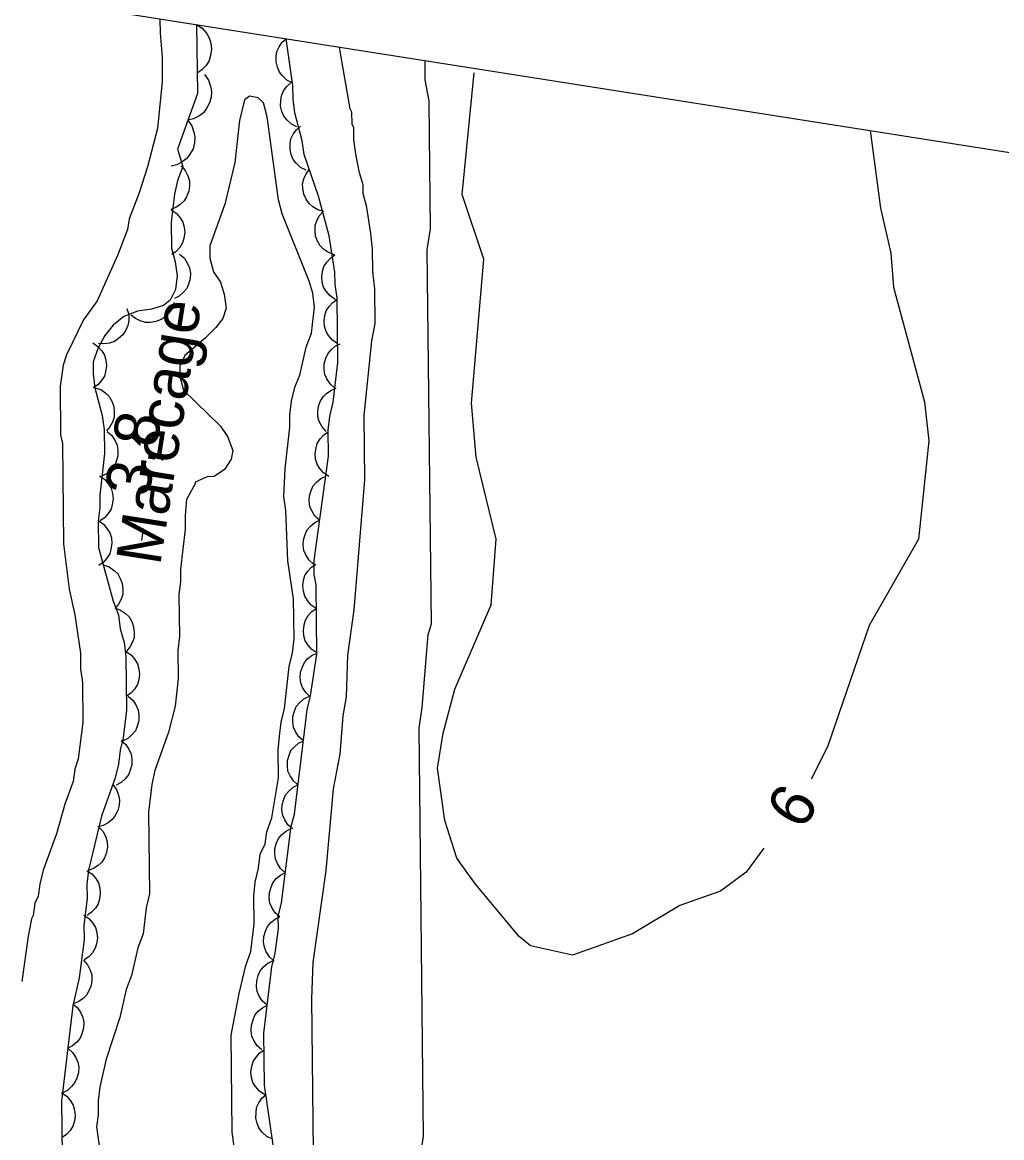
# Model space of a CAD drawing. Extents: x 282461 to 284471, y 5554090 to 5557646.
# Drawn here: x 283686.1 to 283751.7, y 5556910 to 5556984.7 of the extents above; entities that cross this region are included whole.
import ezdxf

# ---------------------------------------------------------------- set-up
doc = ezdxf.new("R2010")
doc.units = 0
for name, color, linetype in [('Niveau 1', 7, 'Continuous'), ('Niveau 2', 7, 'Continuous'), ('Niveau 3', 7, 'Continuous'), ('Niveau 4', 7, 'Continuous'), ('Niveau 44', 7, 'Continuous'), ('Niveau 60', 7, 'Continuous'), ('Niveau 7', 7, 'Continuous')]:
    doc.layers.add(name, color=color, linetype=linetype)

msp = doc.modelspace()

# ---------------------------------------------------------------- linework, layer by layer
at = {"layer": 'Niveau 1'}
msp.add_lwpolyline([(283712.77, 5556908.84), (283712.98, 5556910.01), (283712.67, 5556937.41), (283712.88, 5556938.8), (283713.29, 5556943.69), (283713.51, 5556944.39), (283713.22, 5556969.47), (283713.44, 5556970.86), (283713.37, 5556977.13), (283713.34, 5556979.45), (283713.09, 5556980.85), (283713.07, 5556982.15)], dxfattribs=at)
at = {"layer": 'Niveau 2'}
for points in [[(283695.31, 5556984.9), (283695.32, 5556983.99), (283695.46, 5556982.37), (283695.47, 5556980.74), (283695.16, 5556977.6), (283694.49, 5556975.03), (283693.93, 5556973.28), (283693.26, 5556971.53), (283693.15, 5556970.83), (283692.47, 5556969.08), (283691.11, 5556966.05), (283690.2, 5556964.76), (283689.06, 5556962.42), (283688.84, 5556961.72), (283688.62, 5556960.32), (283688.66, 5556957.07), (283688.78, 5556956.49), (283688.86, 5556949.75), (283689.24, 5556946.73), (283689.61, 5556944.99), (283689.99, 5556942.44), (283690, 5556941.39), (283690.13, 5556940.47), (283690.16, 5556937.79), (283689.84, 5556935.35), (283689.62, 5556934.65), (283689.51, 5556933.83), (283688.95, 5556932.32), (283688.39, 5556930.33), (283687.49, 5556927.88), (283687.26, 5556926.95), (283687.16, 5556926.14), (283686.93, 5556925.67), (283686.82, 5556924.85), (283686.71, 5556924.62), (283686.49, 5556923.46), (283686.06, 5556920.43)], [(283708.44, 5556975.89), (283708.31, 5556976.82), (283708.3, 5556977.64), (283708.18, 5556977.87), (283708.17, 5556978.68), (283708.05, 5556978.91), (283707.43, 5556982.51), (283707.35, 5556983.05)], [(283735.76, 5556929.36), (283734.59, 5556927.75), (283732.87, 5556926.48), (283730.15, 5556925.52), (283726.96, 5556923.63), (283722.95, 5556922.2), (283720.14, 5556922.81), (283719.38, 5556923.44), (283716.46, 5556926.96), (283715.21, 5556928.7), (283714.39, 5556931.22), (283713.9, 5556934.72), (283714.28, 5556937.07), (283715.07, 5556940.02), (283717.5, 5556945.66), (283717.83, 5556950.06), (283716.49, 5556955.57), (283716.18, 5556959.19), (283717, 5556968.84), (283715.57, 5556973.16), (283716.37, 5556981.32)], [(283742.9, 5556977.46), (283743.58, 5556972.25), (283744.28, 5556969.23), (283744.46, 5556966.96), (283746.53, 5556959.27), (283746.82, 5556956.66), (283746.12, 5556950.08), (283742.83, 5556944.28), (283740.03, 5556936.16), (283738.94, 5556933.98)], [(283705.63, 5556906.95), (283705.49, 5556919.26), (283705.58, 5556921.7), (283706.44, 5556927.87), (283706.95, 5556933.34), (283707.39, 5556935.67), (283707.59, 5556938.23), (283707.81, 5556939.51), (283707.9, 5556942.3), (283708.33, 5556945.33), (283709.04, 5556954.05), (283708.99, 5556958.35), (283709.51, 5556963.36), (283709.73, 5556964.52), (283709.7, 5556966.84), (283709.57, 5556968.01), (283709.56, 5556969.52), (283709.43, 5556970.56), (283709.17, 5556972.3), (283708.93, 5556973.23), (283708.92, 5556973.81), (283708.68, 5556974.62), (283708.44, 5556975.89)]]:
    msp.add_lwpolyline(points, dxfattribs=at)
at = {"layer": 'Niveau 3'}
msp.add_line((283694.09, 5556949.99), (283694.21, 5556950.78), dxfattribs=at)
at = {"layer": 'Niveau 4'}
for points in [[(283700.79, 5556905.68), (283700.15, 5556910.32), (283700.08, 5556916.83), (283700.62, 5556919.63), (283701.07, 5556921.49), (283701.41, 5556922.43), (283701.62, 5556924.29), (283701.6, 5556926.15), (283701.7, 5556927.08), (283701.92, 5556928.02), (283702.03, 5556928.95), (283702.37, 5556929.65), (283702.48, 5556930.46), (283702.81, 5556931.4), (283703.25, 5556934.08), (283703.23, 5556935.94), (283703.33, 5556936.87), (283703.44, 5556937.8), (283703.66, 5556938.73), (283703.98, 5556941.53), (283704.2, 5556942.46), (283704.3, 5556943.39), (283704.27, 5556946.07), (283703.89, 5556948.62), (283703.74, 5556951.99), (283703.61, 5556952.92), (283703.71, 5556954.78), (283704.02, 5556957.58), (283704.01, 5556958.39), (283704.12, 5556959.32), (283704.34, 5556960.25), (283704.68, 5556961.07), (283705.12, 5556962.94), (283705.46, 5556963.87), (283705.67, 5556965.62), (283705.55, 5556966.55), (283705.3, 5556967.36), (283703.51, 5556971.87), (283703.26, 5556972.8), (283702.5, 5556978.37), (283702.26, 5556979.3), (283701.9, 5556979.64), (283701.32, 5556979.75), (283700.98, 5556979.52), (283700.64, 5556978.12), (283700.33, 5556975.32), (283699.66, 5556972.52), (283698.65, 5556969.72), (283698.66, 5556968.91), (283698.9, 5556967.98), (283699.37, 5556967.29), (283699.61, 5556966.48), (283699.74, 5556965.55), (283699.52, 5556964.85), (283699.06, 5556964.26), (283698.37, 5556963.56), (283696.99, 5556962.38), (283696.65, 5556961.67), (283696.65, 5556960.98), (283696.9, 5556960.05), (283699.37, 5556957.64), (283699.84, 5556956.94), (283700.2, 5556956.02), (283700.09, 5556955.44), (283699.63, 5556954.73)], [(283699.63, 5556954.73), (283698.94, 5556954.26), (283698.48, 5556954.25), (283697.67, 5556953.9), (283697.67, 5556953.78), (283697.1, 5556952.73)], [(283697.1, 5556952.73), (283697, 5556951.68), (283697.01, 5556950.75), (283696.69, 5556948.07), (283696.7, 5556947.26), (283696.59, 5556946.33), (283696.62, 5556943.54), (283696.52, 5556942.6), (283696.54, 5556940.74), (283696.33, 5556938.88), (283695.88, 5556937.13), (283694.98, 5556934.56), (283694.76, 5556933.63), (283694.55, 5556931.77), (283694.61, 5556926.3), (283694.39, 5556925.37), (283694.18, 5556923.62), (283693.84, 5556922.69), (283693.4, 5556920.82), (283693.06, 5556919.89), (283692.62, 5556918.02), (283691.72, 5556915.22), (283691.28, 5556913.36), (283691.17, 5556912.43), (283691.18, 5556911.5), (283691.07, 5556910.68), (283691.33, 5556908.82)]]:
    msp.add_lwpolyline(points, dxfattribs=at)
at = {"layer": 'Niveau 44'}
for points in [[(283697.77, 5556984.56), (283697.83, 5556979.94), (283696.48, 5556976.21), (283696.84, 5556975.05)], [(283697.77, 5556984.56), (283698.15, 5556984.31), (283698.43, 5556983.97), (283698.62, 5556983.66), (283698.73, 5556983.3), (283698.77, 5556982.9), (283698.7, 5556982.48), (283698.61, 5556982.14), (283698.4, 5556981.82), (283698.13, 5556981.52), (283697.81, 5556981.29)], [(283704.19, 5556980.66), (283703.82, 5556980.84), (283703.53, 5556981.12), (283703.32, 5556981.37), (283703.18, 5556981.69), (283703.1, 5556982.05), (283703.11, 5556982.43), (283703.15, 5556982.75), (283703.3, 5556983.07), (283703.51, 5556983.37), (283703.78, 5556983.61)], [(283703.24, 5556924.78), (283703.46, 5556925.71), (283704.1, 5556930.83), (283704.32, 5556931.65), (283705.17, 5556938.64), (283705.39, 5556939.57), (283705.83, 5556942.36), (283705.77, 5556947.01), (283705.65, 5556947.71), (283705.64, 5556948.64), (283706.6, 5556955.63), (283706.58, 5556957.37), (283706.69, 5556958.3), (283706.91, 5556959.24), (283707.23, 5556961.92), (283707.18, 5556966.22), (283707.05, 5556967.15), (283707.04, 5556967.96), (283706.66, 5556970.4), (283705.94, 5556973.06), (283704.97, 5556975.84), (283704.85, 5556976.77), (283704.36, 5556978.63), (283704.23, 5556979.55), (283704.22, 5556980.48), (283703.78, 5556983.61)], [(283698.29, 5556981.21), (283698.56, 5556980.84), (283698.7, 5556980.43), (283698.77, 5556980.07), (283698.74, 5556979.69), (283698.64, 5556979.3), (283698.43, 5556978.94), (283698.23, 5556978.65), (283697.92, 5556978.42), (283697.56, 5556978.24), (283697.18, 5556978.14)], [(283704.49, 5556977.7), (283704.12, 5556977.88), (283703.82, 5556978.16), (283703.61, 5556978.41), (283703.48, 5556978.73), (283703.4, 5556979.09), (283703.41, 5556979.47), (283703.45, 5556979.79), (283703.6, 5556980.11), (283703.81, 5556980.41), (283704.07, 5556980.65)], [(283697.18, 5556978.14), (283697.45, 5556977.77), (283697.59, 5556977.35), (283697.66, 5556977), (283697.63, 5556976.62), (283697.53, 5556976.23), (283697.32, 5556975.87), (283697.11, 5556975.58), (283696.81, 5556975.35), (283696.45, 5556975.16), (283696.07, 5556975.07)], [(283705.1, 5556974.79), (283704.73, 5556974.98), (283704.44, 5556975.26), (283704.24, 5556975.51), (283704.11, 5556975.84), (283704.03, 5556976.2), (283704.04, 5556976.58), (283704.09, 5556976.9), (283704.24, 5556977.21), (283704.46, 5556977.51), (283704.72, 5556977.75)], [(283696.84, 5556975.05), (283696.5, 5556974.11), (283696.28, 5556973.18), (283696.07, 5556971.32), (283696.09, 5556969.58), (283696.33, 5556968.65), (283696.46, 5556967.72), (283696.35, 5556966.79), (283696.01, 5556966.09), (283695.55, 5556965.73), (283694.74, 5556965.49), (283693.81, 5556965.36), (283692.89, 5556965), (283692.19, 5556964.41), (283691.62, 5556963.71), (283691.17, 5556962.89), (283690.83, 5556961.96), (283690.84, 5556961.14), (283690.96, 5556960.21), (283691.45, 5556958.36), (283691.58, 5556957.43), (283691.6, 5556955.8), (283691.28, 5556953.01), (283691.29, 5556952.19), (283691.18, 5556951.26), (283691.2, 5556949.52), (283692.18, 5556945.92), (283692.54, 5556945), (283692.66, 5556944.07), (283692.91, 5556943.14), (283693.03, 5556942.21), (283693.08, 5556938.61), (283692.86, 5556936.75), (283692.64, 5556935.93), (283692.54, 5556935), (283692.31, 5556934.07), (283691.41, 5556931.5), (283690.53, 5556927.88), (283690.42, 5556926.95), (283690.43, 5556926.02), (283690.22, 5556924.16), (283690.23, 5556923.23), (283689.91, 5556920.67), (283689.47, 5556918.8), (283688.73, 5556912.4), (283688.77, 5556908.79)], [(283696.73, 5556975.08), (283697.01, 5556974.77), (283697.19, 5556974.41), (283697.29, 5556974.09), (283697.3, 5556973.74), (283697.25, 5556973.38), (283697.1, 5556973.02), (283696.94, 5556972.74), (283696.68, 5556972.49), (283696.38, 5556972.29), (283696.04, 5556972.16)], [(283706.3, 5556972.03), (283705.9, 5556972.14), (283705.55, 5556972.35), (283705.3, 5556972.56), (283705.11, 5556972.85), (283704.96, 5556973.18), (283704.89, 5556973.56), (283704.87, 5556973.88), (283704.96, 5556974.22), (283705.1, 5556974.56), (283705.32, 5556974.84)], [(283696.06, 5556972.14), (283696.41, 5556971.91), (283696.67, 5556971.6), (283696.85, 5556971.32), (283696.94, 5556970.98), (283696.98, 5556970.61), (283696.92, 5556970.23), (283696.83, 5556969.92), (283696.64, 5556969.62), (283696.39, 5556969.34), (283696.1, 5556969.14)], [(283707, 5556969.13), (283706.61, 5556969.27), (283706.28, 5556969.5), (283706.05, 5556969.73), (283705.87, 5556970.03), (283705.74, 5556970.38), (283705.71, 5556970.76), (283705.71, 5556971.08), (283705.82, 5556971.41), (283705.99, 5556971.74), (283706.22, 5556972.01)], [(283696.63, 5556969.17), (283696.95, 5556968.9), (283697.17, 5556968.55), (283697.3, 5556968.25), (283697.35, 5556967.9), (283697.34, 5556967.53), (283697.23, 5556967.16), (283697.11, 5556966.86), (283696.88, 5556966.59), (283696.6, 5556966.35), (283696.28, 5556966.19)], [(283707.06, 5556966.14), (283706.72, 5556966.37), (283706.46, 5556966.68), (283706.28, 5556966.96), (283706.19, 5556967.29), (283706.15, 5556967.66), (283706.21, 5556968.03), (283706.3, 5556968.35), (283706.49, 5556968.64), (283706.73, 5556968.91), (283707.03, 5556969.12)], [(283696.27, 5556965.94), (283696.15, 5556965.55), (283695.92, 5556965.21), (283695.69, 5556964.96), (283695.39, 5556964.78), (283695.05, 5556964.65), (283694.67, 5556964.6), (283694.34, 5556964.59), (283694, 5556964.7), (283693.67, 5556964.86), (283693.39, 5556965.09)], [(283707.22, 5556963.17), (283706.87, 5556963.4), (283706.61, 5556963.71), (283706.44, 5556963.99), (283706.34, 5556964.32), (283706.31, 5556964.69), (283706.37, 5556965.06), (283706.45, 5556965.38), (283706.64, 5556965.67), (283706.89, 5556965.94), (283707.18, 5556966.15)], [(283693.1, 5556965.52), (283693.22, 5556965.12), (283693.22, 5556964.72), (283693.17, 5556964.39), (283693.03, 5556964.07), (283692.82, 5556963.76), (283692.53, 5556963.51), (283692.26, 5556963.32), (283691.93, 5556963.21), (283691.56, 5556963.16), (283691.2, 5556963.19)], [(283690.81, 5556963.22), (283691.16, 5556962.99), (283691.42, 5556962.68), (283691.6, 5556962.4), (283691.69, 5556962.06), (283691.73, 5556961.69), (283691.67, 5556961.31), (283691.59, 5556960.99), (283691.4, 5556960.7), (283691.15, 5556960.42), (283690.85, 5556960.22)], [(283707.02, 5556960.2), (283706.71, 5556960.47), (283706.5, 5556960.82), (283706.36, 5556961.11), (283706.31, 5556961.46), (283706.32, 5556961.83), (283706.43, 5556962.19), (283706.55, 5556962.49), (283706.78, 5556962.76), (283707.06, 5556963), (283707.38, 5556963.16)], [(283690.96, 5556960.22), (283691.35, 5556960.09), (283691.68, 5556959.85), (283691.92, 5556959.62), (283692.09, 5556959.31), (283692.22, 5556958.96), (283692.25, 5556958.58), (283692.25, 5556958.25), (283692.14, 5556957.92), (283691.96, 5556957.59), (283691.73, 5556957.32)], [(283706.45, 5556957.28), (283706.17, 5556957.59), (283705.99, 5556957.95), (283705.89, 5556958.26), (283705.88, 5556958.61), (283705.93, 5556958.98), (283706.08, 5556959.33), (283706.24, 5556959.61), (283706.49, 5556959.85), (283706.8, 5556960.06), (283707.13, 5556960.18)], [(283691.77, 5556957.28), (283692.09, 5556957.01), (283692.31, 5556956.67), (283692.45, 5556956.37), (283692.5, 5556956.02), (283692.49, 5556955.65), (283692.38, 5556955.28), (283692.26, 5556954.98), (283692.03, 5556954.71), (283691.75, 5556954.47), (283691.43, 5556954.3)], [(283706.62, 5556954.28), (283706.27, 5556954.51), (283706.01, 5556954.82), (283705.84, 5556955.1), (283705.74, 5556955.44), (283705.71, 5556955.8), (283705.77, 5556956.18), (283705.85, 5556956.49), (283706.04, 5556956.79), (283706.29, 5556957.06), (283706.58, 5556957.26)], [(283691.26, 5556954.31), (283691.61, 5556954.08), (283691.87, 5556953.76), (283692.05, 5556953.48), (283692.14, 5556953.14), (283692.18, 5556952.78), (283692.12, 5556952.4), (283692.04, 5556952.08), (283691.85, 5556951.79), (283691.6, 5556951.51), (283691.3, 5556951.3)], [(283706.01, 5556951.35), (283705.7, 5556951.62), (283705.49, 5556951.97), (283705.36, 5556952.27), (283705.32, 5556952.62), (283705.34, 5556952.98), (283705.45, 5556953.34), (283705.58, 5556953.64), (283705.81, 5556953.9), (283706.1, 5556954.14), (283706.42, 5556954.3)], [(283691.18, 5556951.31), (283691.53, 5556951.08), (283691.79, 5556950.77), (283691.96, 5556950.49), (283692.06, 5556950.15), (283692.09, 5556949.78), (283692.03, 5556949.4), (283691.95, 5556949.08), (283691.76, 5556948.79), (283691.51, 5556948.51), (283691.21, 5556948.31)], [(283705.61, 5556948.39), (283705.3, 5556948.67), (283705.09, 5556949.02), (283704.96, 5556949.32), (283704.91, 5556949.66), (283704.93, 5556950.03), (283705.05, 5556950.39), (283705.18, 5556950.69), (283705.41, 5556950.95), (283705.69, 5556951.19), (283706.01, 5556951.35)], [(283691.52, 5556948.35), (283691.91, 5556948.21), (283692.25, 5556947.98), (283692.49, 5556947.75), (283692.66, 5556947.44), (283692.79, 5556947.1), (283692.83, 5556946.71), (283692.82, 5556946.39), (283692.71, 5556946.05), (283692.54, 5556945.72), (283692.31, 5556945.45)], [(283705.79, 5556945.42), (283705.44, 5556945.65), (283705.19, 5556945.96), (283705.01, 5556946.24), (283704.92, 5556946.58), (283704.88, 5556946.94), (283704.94, 5556947.32), (283705.02, 5556947.63), (283705.21, 5556947.93), (283705.46, 5556948.2), (283705.75, 5556948.4)], [(283692.29, 5556945.46), (283692.68, 5556945.32), (283693.01, 5556945.08), (283693.25, 5556944.86), (283693.43, 5556944.55), (283693.55, 5556944.2), (283693.59, 5556943.82), (283693.59, 5556943.49), (283693.47, 5556943.16), (283693.3, 5556942.83), (283693.07, 5556942.56)], [(283705.83, 5556942.45), (283705.48, 5556942.67), (283705.22, 5556942.98), (283705.05, 5556943.26), (283704.96, 5556943.6), (283704.92, 5556943.96), (283704.98, 5556944.34), (283705.06, 5556944.65), (283705.25, 5556944.95), (283705.5, 5556945.22), (283705.79, 5556945.42)], [(283693.03, 5556942.55), (283693.38, 5556942.32), (283693.64, 5556942), (283693.81, 5556941.72), (283693.91, 5556941.38), (283693.94, 5556941.02), (283693.89, 5556940.64), (283693.8, 5556940.32), (283693.61, 5556940.02), (283693.36, 5556939.75), (283693.07, 5556939.54)], [(283705.38, 5556939.5), (283705.08, 5556939.79), (283704.87, 5556940.14), (283704.75, 5556940.44), (283704.71, 5556940.79), (283704.74, 5556941.15), (283704.86, 5556941.51), (283704.99, 5556941.81), (283705.23, 5556942.07), (283705.52, 5556942.29), (283705.84, 5556942.44)], [(283693.19, 5556939.54), (283693.51, 5556939.26), (283693.72, 5556938.92), (283693.86, 5556938.62), (283693.91, 5556938.27), (283693.9, 5556937.9), (283693.79, 5556937.53), (283693.67, 5556937.23), (283693.44, 5556936.96), (283693.16, 5556936.72), (283692.84, 5556936.55)], [(283704.92, 5556936.56), (283704.6, 5556936.84), (283704.39, 5556937.18), (283704.25, 5556937.48), (283704.21, 5556937.82), (283704.22, 5556938.19), (283704.33, 5556938.55), (283704.45, 5556938.85), (283704.68, 5556939.12), (283704.96, 5556939.36), (283705.28, 5556939.52)], [(283692.71, 5556936.58), (283693.03, 5556936.31), (283693.25, 5556935.96), (283693.39, 5556935.66), (283693.44, 5556935.32), (283693.44, 5556934.95), (283693.33, 5556934.58), (283693.21, 5556934.27), (283692.99, 5556934), (283692.71, 5556933.76), (283692.39, 5556933.59)], [(283704.56, 5556933.61), (283704.25, 5556933.88), (283704.03, 5556934.22), (283703.89, 5556934.52), (283703.85, 5556934.87), (283703.86, 5556935.23), (283703.97, 5556935.6), (283704.09, 5556935.9), (283704.32, 5556936.16), (283704.6, 5556936.4), (283704.92, 5556936.56)], [(283692.16, 5556933.63), (283692.41, 5556933.3), (283692.54, 5556932.92), (283692.61, 5556932.59), (283692.59, 5556932.24), (283692.49, 5556931.88), (283692.31, 5556931.55), (283692.12, 5556931.28), (283691.84, 5556931.07), (283691.51, 5556930.89), (283691.16, 5556930.8)], [(283704.2, 5556930.65), (283703.89, 5556930.92), (283703.67, 5556931.26), (283703.54, 5556931.56), (283703.49, 5556931.91), (283703.5, 5556932.28), (283703.61, 5556932.64), (283703.73, 5556932.94), (283703.96, 5556933.21), (283704.24, 5556933.44), (283704.56, 5556933.61)], [(283691.23, 5556930.78), (283691.52, 5556930.47), (283691.69, 5556930.1), (283691.79, 5556929.79), (283691.8, 5556929.43), (283691.74, 5556929.07), (283691.59, 5556928.72), (283691.43, 5556928.43), (283691.17, 5556928.19), (283690.86, 5556927.99), (283690.53, 5556927.86)], [(283703.71, 5556927.72), (283703.4, 5556927.99), (283703.19, 5556928.33), (283703.05, 5556928.63), (283703, 5556928.98), (283703.02, 5556929.34), (283703.13, 5556929.71), (283703.25, 5556930.01), (283703.48, 5556930.27), (283703.76, 5556930.51), (283704.08, 5556930.67)], [(283690.41, 5556927.87), (283690.76, 5556927.64), (283691.02, 5556927.32), (283691.19, 5556927.04), (283691.29, 5556926.7), (283691.32, 5556926.33), (283691.26, 5556925.95), (283691.18, 5556925.64), (283690.99, 5556925.34), (283690.74, 5556925.07), (283690.44, 5556924.86)], [(283703.34, 5556924.76), (283703.03, 5556925.03), (283702.82, 5556925.38), (283702.68, 5556925.68), (283702.63, 5556926.02), (283702.65, 5556926.39), (283702.76, 5556926.75), (283702.88, 5556927.05), (283703.11, 5556927.32), (283703.39, 5556927.56), (283703.71, 5556927.72)], [(283690.21, 5556924.87), (283690.56, 5556924.64), (283690.82, 5556924.33), (283691, 5556924.05), (283691.09, 5556923.71), (283691.13, 5556923.34), (283691.07, 5556922.96), (283690.98, 5556922.65), (283690.79, 5556922.35), (283690.54, 5556922.08), (283690.24, 5556921.87)], [(283702.97, 5556921.79), (283702.66, 5556922.07), (283702.44, 5556922.42), (283702.31, 5556922.72), (283702.26, 5556923.07), (283702.28, 5556923.44), (283702.39, 5556923.81), (283702.52, 5556924.11), (283702.75, 5556924.37), (283703.03, 5556924.61), (283703.35, 5556924.77)], [(283703.08, 5556908.26), (283702.32, 5556913.49), (283702.28, 5556916.97), (283702.81, 5556921.4), (283703.04, 5556922.33), (283703.25, 5556923.96), (283703.24, 5556924.78)], [(283690.19, 5556921.86), (283690.47, 5556921.55), (283690.65, 5556921.18), (283690.75, 5556920.87), (283690.76, 5556920.52), (283690.71, 5556920.15), (283690.56, 5556919.8), (283690.4, 5556919.51), (283690.15, 5556919.27), (283689.84, 5556919.06), (283689.5, 5556918.93)], [(283702.5, 5556918.83), (283702.19, 5556919.11), (283701.97, 5556919.45), (283701.83, 5556919.75), (283701.78, 5556920.1), (283701.8, 5556920.47), (283701.9, 5556920.84), (283702.03, 5556921.14), (283702.26, 5556921.41), (283702.54, 5556921.65), (283702.86, 5556921.81)], [(283689.49, 5556918.94), (283689.8, 5556918.66), (283690.02, 5556918.32), (283690.16, 5556918.02), (283690.21, 5556917.67), (283690.2, 5556917.3), (283690.09, 5556916.93), (283689.97, 5556916.63), (283689.74, 5556916.36), (283689.46, 5556916.12), (283689.14, 5556915.95)], [(283702.15, 5556915.85), (283701.83, 5556916.12), (283701.61, 5556916.47), (283701.48, 5556916.77), (283701.43, 5556917.12), (283701.44, 5556917.49), (283701.55, 5556917.85), (283701.67, 5556918.16), (283701.9, 5556918.43), (283702.18, 5556918.67), (283702.5, 5556918.83)], [(283689.14, 5556915.95), (283689.46, 5556915.68), (283689.68, 5556915.34), (283689.81, 5556915.03), (283689.87, 5556914.69), (283689.85, 5556914.32), (283689.75, 5556913.95), (283689.62, 5556913.65), (283689.4, 5556913.38), (283689.12, 5556913.13), (283688.8, 5556912.97)], [(283702.33, 5556912.84), (283701.98, 5556913.07), (283701.72, 5556913.38), (283701.54, 5556913.66), (283701.45, 5556914), (283701.41, 5556914.37), (283701.47, 5556914.75), (283701.56, 5556915.06), (283701.75, 5556915.36), (283702, 5556915.64), (283702.29, 5556915.84)], [(283688.72, 5556912.97), (283689.07, 5556912.74), (283689.33, 5556912.43), (283689.51, 5556912.15), (283689.6, 5556911.81), (283689.64, 5556911.44), (283689.58, 5556911.06), (283689.49, 5556910.74), (283689.3, 5556910.45), (283689.05, 5556910.17), (283688.76, 5556909.97)], [(283702.85, 5556909.87), (283702.47, 5556910.05), (283702.17, 5556910.33), (283701.96, 5556910.58), (283701.82, 5556910.91), (283701.74, 5556911.27), (283701.75, 5556911.65), (283701.79, 5556911.98), (283701.94, 5556912.3), (283702.15, 5556912.6), (283702.41, 5556912.84)]]:
    msp.add_lwpolyline(points, dxfattribs=at)
at = {"layer": 'Niveau 60'}
msp.add_lwpolyline([(282485.97, 5554340.04), (282921.22, 5557106.72), (284352.51, 5556881.56), (283917.27, 5554114.87), (282485.97, 5554340.04)], dxfattribs=at)

# ---------------------------------------------------------------- texts
at = {"layer": 'Niveau 2'}
msp.add_text('6', height=3, rotation=59.22479, dxfattribs=at).set_placement((283738.37, 5556930.48))
at = {"layer": 'Niveau 3'}
msp.add_text('3,8  ', height=3, rotation=81.09575, dxfattribs=at).set_placement((283694.57, 5556952.83))
at = {"layer": 'Niveau 7'}
msp.add_text('Marécage', height=3, rotation=81.0598, dxfattribs=at).set_placement((283695.32, 5556948.25))

doc.saveas('drawing.dxf')
